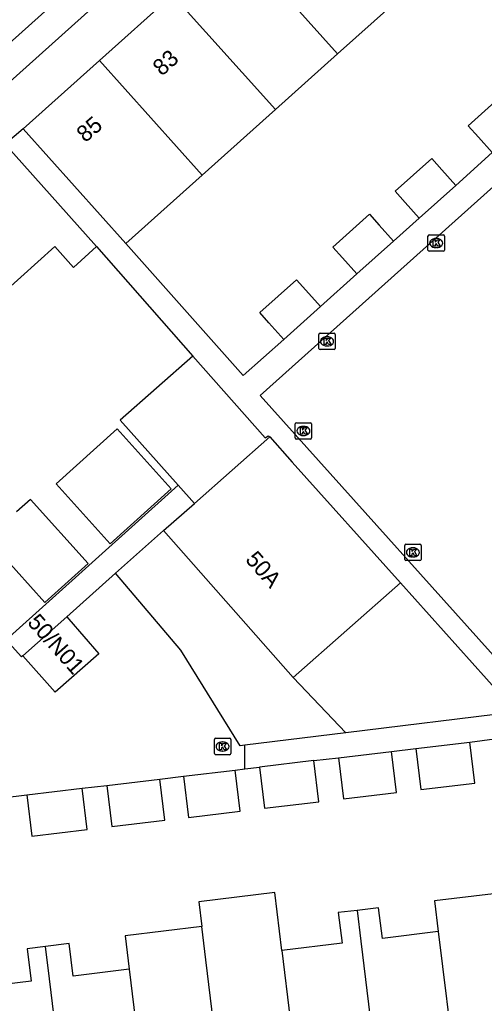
# Model space of a CAD drawing. Extents: x 162172 to 163187, y 382874 to 383684.
# Drawn here: x 162783.5 to 162811.9, y 383280.9 to 383341 of the extents above; entities that cross this region are included whole.
import ezdxf

# ---------------------------------------------------------------- set-up
doc = ezdxf.new("R2010")
doc.units = 0
for name, color, linetype in [('IMGEO_Kolk', 7, 'Continuous'), ('IMGEO_Pand', 7, 'Continuous'), ('IMGEO_Pand_nummerreeks', 7, 'Continuous'), ('IMGEO_Rijbaan_lokaal_gesloten', 7, 'Continuous'), ('IMGEO_Rijbaan_lokaal_open', 7, 'Continuous'), ('IMGEO_Voetpad_open', 7, 'Continuous')]:
    doc.layers.add(name, color=color, linetype=linetype)

msp = doc.modelspace()

# ---------------------------------------------------------------- linework, layer by layer
at = {"layer": 'IMGEO_Kolk'}
for p, q in [((162808.458, 383326.926), (162808.458, 383327.778)), ((162808.533, 383327.852), (162809.385, 383327.852)), ((162809.459, 383327.778), (162809.459, 383326.926)), ((162808.946, 383327.632), (162808.971, 383327.632)), ((162809.385, 383326.852), (162808.533, 383326.852)), ((162808.969, 383327.072), (162808.944, 383327.072)), ((162801.793, 383320.919), (162801.793, 383321.771)), ((162801.868, 383321.845), (162802.72, 383321.845)), ((162802.794, 383321.771), (162802.794, 383320.919)), ((162802.281, 383321.625), (162802.306, 383321.625)), ((162802.72, 383320.845), (162801.868, 383320.845)), ((162802.304, 383321.065), (162802.279, 383321.065)), ((162800.352, 383315.446), (162800.352, 383316.298)), ((162800.427, 383316.372), (162801.279, 383316.372)), ((162801.353, 383316.298), (162801.353, 383315.446)), ((162800.84, 383316.152), (162800.865, 383316.152)), ((162801.279, 383315.372), (162800.427, 383315.372)), ((162800.863, 383315.592), (162800.838, 383315.592)), ((162807.036, 383308.024), (162807.036, 383308.876)), ((162807.111, 383308.95), (162807.963, 383308.95)), ((162807.524, 383308.73), (162807.549, 383308.73)), ((162808.037, 383308.876), (162808.037, 383308.024)), ((162807.963, 383307.95), (162807.111, 383307.95)), ((162807.547, 383308.17), (162807.522, 383308.17)), ((162795.491, 383297.09), (162796.343, 383297.09)), ((162795.416, 383296.164), (162795.416, 383297.016)), ((162795.904, 383296.87), (162795.929, 383296.87)), ((162796.417, 383297.016), (162796.417, 383296.164)), ((162796.343, 383296.09), (162795.491, 383296.09)), ((162795.927, 383296.31), (162795.902, 383296.31))]:
    msp.add_line(p, q, dxfattribs=at)
for points in [[(162808.458, 383326.926), (162808.458, 383327.778)], [(162808.533, 383327.852), (162809.385, 383327.852)], [(162809.459, 383327.778), (162809.459, 383326.926)], [(162808.779, 383327.552), (162808.902, 383327.552), (162808.902, 383327.401), (162809.032, 383327.552), (162809.196, 383327.552), (162809.05, 383327.401), (162809.203, 383327.152), (162809.051, 383327.152), (162808.966, 383327.316), (162808.902, 383327.249), (162808.902, 383327.152), (162808.779, 383327.152), (162808.779, 383327.552)], [(162809.385, 383326.852), (162808.533, 383326.852)], [(162801.793, 383320.919), (162801.793, 383321.771)], [(162801.868, 383321.845), (162802.72, 383321.845)], [(162802.794, 383321.771), (162802.794, 383320.919)], [(162802.114, 383321.545), (162802.237, 383321.545), (162802.237, 383321.394), (162802.367, 383321.545), (162802.531, 383321.545), (162802.385, 383321.394), (162802.538, 383321.145), (162802.386, 383321.145), (162802.301, 383321.309), (162802.237, 383321.242), (162802.237, 383321.145), (162802.114, 383321.145), (162802.114, 383321.545)], [(162802.72, 383320.845), (162801.868, 383320.845)], [(162800.352, 383315.446), (162800.352, 383316.298)], [(162800.427, 383316.372), (162801.279, 383316.372)], [(162801.353, 383316.298), (162801.353, 383315.446)], [(162800.673, 383316.072), (162800.796, 383316.072), (162800.796, 383315.921), (162800.926, 383316.072), (162801.09, 383316.072), (162800.944, 383315.921), (162801.097, 383315.672), (162800.945, 383315.672), (162800.86, 383315.836), (162800.796, 383315.769), (162800.796, 383315.672), (162800.673, 383315.672), (162800.673, 383316.072)], [(162801.279, 383315.372), (162800.427, 383315.372)], [(162807.036, 383308.024), (162807.036, 383308.876)], [(162807.111, 383308.95), (162807.963, 383308.95)], [(162807.357, 383308.65), (162807.48, 383308.65), (162807.48, 383308.499), (162807.61, 383308.65), (162807.774, 383308.65), (162807.628, 383308.499), (162807.781, 383308.25), (162807.629, 383308.25), (162807.544, 383308.414), (162807.48, 383308.347), (162807.48, 383308.25), (162807.357, 383308.25), (162807.357, 383308.65)], [(162808.037, 383308.876), (162808.037, 383308.024)], [(162807.963, 383307.95), (162807.111, 383307.95)], [(162795.491, 383297.09), (162796.343, 383297.09)], [(162795.416, 383296.164), (162795.416, 383297.016)], [(162795.737, 383296.79), (162795.86, 383296.79), (162795.86, 383296.639), (162795.99, 383296.79), (162796.154, 383296.79), (162796.008, 383296.639), (162796.161, 383296.39), (162796.009, 383296.39), (162795.924, 383296.554), (162795.86, 383296.487), (162795.86, 383296.39), (162795.737, 383296.39), (162795.737, 383296.79)], [(162796.417, 383297.016), (162796.417, 383296.164)], [(162796.343, 383296.09), (162795.491, 383296.09)]]:
    msp.add_lwpolyline(points, dxfattribs=at)
for centre, start, end in [((162808.535, 383327.776), 91.55205, 178.44795), ((162808.535, 383327.776), 91.55205, 178.44795), ((162809.383, 383327.776), 1.55205, 88.44795), ((162809.383, 383327.776), 1.55205, 88.44795), ((162808.535, 383326.928), 181.55205, 268.44795), ((162808.535, 383326.928), 181.55205, 268.44795), ((162809.383, 383326.928), 271.55205, 358.44795), ((162809.383, 383326.928), 271.55205, 358.44795), ((162801.87, 383321.769), 91.55205, 178.44795), ((162801.87, 383321.769), 91.55205, 178.44795), ((162802.718, 383321.769), 1.55205, 88.44795), ((162802.718, 383321.769), 1.55205, 88.44795), ((162801.87, 383320.921), 181.55205, 268.44795), ((162801.87, 383320.921), 181.55205, 268.44795), ((162802.718, 383320.921), 271.55205, 358.44795), ((162802.718, 383320.921), 271.55205, 358.44795), ((162800.429, 383316.296), 91.55205, 178.44795), ((162800.429, 383316.296), 91.55205, 178.44795), ((162801.277, 383316.296), 1.55205, 88.44795), ((162801.277, 383316.296), 1.55205, 88.44795), ((162800.429, 383315.448), 181.55205, 268.44795), ((162800.429, 383315.448), 181.55205, 268.44795), ((162801.277, 383315.448), 271.55205, 358.44795), ((162801.277, 383315.448), 271.55205, 358.44795), ((162807.113, 383308.874), 91.55205, 178.44795), ((162807.113, 383308.874), 91.55205, 178.44795), ((162807.961, 383308.874), 1.55205, 88.44795), ((162807.961, 383308.874), 1.55205, 88.44795), ((162807.113, 383308.026), 181.55205, 268.44795), ((162807.113, 383308.026), 181.55205, 268.44795), ((162807.961, 383308.026), 271.55205, 358.44795), ((162807.961, 383308.026), 271.55205, 358.44795), ((162795.493, 383297.014), 91.55205, 178.44795), ((162795.493, 383297.014), 91.55205, 178.44795), ((162796.341, 383297.014), 1.55205, 88.44795), ((162796.341, 383297.014), 1.55205, 88.44795), ((162795.493, 383296.166), 181.55205, 268.44795), ((162795.493, 383296.166), 181.55205, 268.44795), ((162796.341, 383296.166), 271.55205, 358.44795), ((162796.341, 383296.166), 271.55205, 358.44795)]:
    msp.add_arc(centre, 0.0765, start, end, dxfattribs=at)
for centre, major_axis, ratio, start_param, end_param in [((162808.945, 383327.352), (-0.387, 0.002), 0.722429, 4.712389, 7.853982), ((162808.97, 383327.352), (-0.39, 0.002), 0.717154, 1.570796, 4.712389), ((162802.28, 383321.345), (-0.387, 0.002), 0.722429, 4.712389, 7.853982), ((162802.305, 383321.345), (-0.39, 0.002), 0.717154, 1.570796, 4.712389), ((162800.839, 383315.872), (-0.387, 0.002), 0.722429, 4.712389, 7.853982), ((162800.864, 383315.872), (-0.39, 0.002), 0.717154, 1.570796, 4.712389), ((162807.523, 383308.45), (-0.387, 0.002), 0.722429, 4.712389, 7.853982), ((162807.548, 383308.45), (-0.39, 0.002), 0.717154, 1.570796, 4.712389), ((162795.903, 383296.59), (-0.387, 0.002), 0.722429, 4.712389, 7.853982), ((162795.928, 383296.59), (-0.39, 0.002), 0.717154, 1.570796, 4.712389)]:
    msp.add_ellipse(centre, major_axis=major_axis, ratio=ratio, start_param=start_param, end_param=end_param, dxfattribs=at)
at = {"layer": 'IMGEO_Pand'}
for points in [[(162802.937, 383338.921), (162796.664, 383345.915)], [(162807.403, 383342.928), (162802.937, 383338.921)], [(162792.867, 383342.51), (162788.4, 383338.504)], [(162799.141, 383335.515), (162792.867, 383342.51)], [(162788.4, 383338.504), (162783.75, 383334.333)], [(162788.4, 383338.504), (162794.675, 383331.508)], [(162802.937, 383338.921), (162799.141, 383335.515)], [(162812.385, 383332.881), (162811.546, 383333.817), (162810.916, 383334.519), (162813.149, 383336.522), (162813.792, 383335.806), (162814.618, 383334.885)], [(162799.141, 383335.515), (162794.675, 383331.508)], [(162790.015, 383327.327), (162783.75, 383334.333)], [(162782.641, 383333.394), (162788.223, 383327.136)], [(162807.919, 383328.875), (162807.055, 383329.838), (162806.45, 383330.513), (162808.684, 383332.516), (162809.301, 383331.828), (162810.153, 383330.878)], [(162794.675, 383331.508), (162790.015, 383327.327)], [(162810.153, 383330.878), (162807.919, 383328.875)], [(162804.123, 383325.469), (162803.238, 383326.456), (162802.654, 383327.107), (162804.887, 383329.11), (162805.483, 383328.446), (162806.356, 383327.473)], [(162782.559, 383324.327), (162785.681, 383327.136), (162786.811, 383325.865), (162788.223, 383327.136)], [(162806.356, 383327.473), (162804.123, 383325.469)], [(162799.657, 383321.463), (162798.747, 383322.477), (162798.188, 383323.1), (162800.421, 383325.104), (162800.992, 383324.467), (162801.89, 383323.466)], [(162801.89, 383323.466), (162799.657, 383321.463)], [(162794.092, 383320.435), (162789.669, 383316.528), (162793.199, 383312.56)], [(162794.092, 383320.435), (162798.526, 383315.447), (162798.702, 383315.578), (162798.801, 383315.502)], [(162785.76, 383312.649), (162789.06, 383308.983), (162792.781, 383312.333), (162789.481, 383315.998), (162785.76, 383312.649)], [(162794.194, 383311.442), (162798.801, 383315.502)], [(162798.801, 383315.502), (162800.173, 383313.968), (162806.783, 383306.582)], [(162794.194, 383311.442), (162793.199, 383312.56)], [(162781.544, 383309.309), (162785.068, 383305.39), (162787.706, 383307.765), (162784.181, 383311.682), (162783.341, 383310.926)], [(162792.31, 383309.782), (162794.194, 383311.442)], [(162792.31, 383309.782), (162800.222, 383300.804)], [(162800.222, 383300.804), (162806.783, 383306.582)], [(162806.783, 383306.582), (162813.788, 383298.759), (162813.714, 383298.682), (162803.444, 383297.419)], [(162786.399, 383304.515), (162786.522, 383304.374), (162788.372, 383302.25), (162785.705, 383299.901), (162783.721, 383302.136)], [(162783.721, 383302.136), (162786.399, 383304.515)], [(162800.222, 383300.804), (162803.444, 383297.419)], [(162807.724, 383296.468), (162811.017, 383296.861)], [(162807.724, 383296.468), (162808.031, 383293.954), (162811.325, 383294.347), (162811.017, 383296.861)], [(162802.995, 383295.904), (162806.221, 383296.289)], [(162802.995, 383295.904), (162803.302, 383293.39), (162806.528, 383293.775), (162806.221, 383296.289)], [(162801.497, 383295.725), (162798.173, 383295.328)], [(162798.173, 383295.328), (162798.479, 383292.815), (162801.804, 383293.211), (162801.497, 383295.725)], [(162793.526, 383294.774), (162796.683, 383295.151)], [(162793.526, 383294.774), (162793.833, 383292.26), (162796.989, 383292.637), (162796.683, 383295.151)], [(162783.973, 383293.634), (162787.352, 383294.037)], [(162783.973, 383293.634), (162784.28, 383291.12), (162787.659, 383291.523), (162787.352, 383294.037)], [(162788.846, 383294.216), (162792.091, 383294.603)], [(162788.846, 383294.216), (162789.152, 383291.702), (162792.398, 383292.089), (162792.091, 383294.603)], [(162799.541, 383284.115), (162799.109, 383287.661), (162794.467, 383287.095), (162794.646, 383285.585)], [(162813.649, 383287.735), (162808.861, 383287.152), (162809.089, 383285.278)], [(162804.132, 383286.576), (162802.982, 383286.436), (162803.21, 383284.562), (162799.541, 383284.115)], [(162809.089, 383285.278), (162805.671, 383284.862), (162805.443, 383286.735), (162804.132, 383286.576)], [(162804.132, 383286.576), (162804.36, 383284.702), (162805.381, 383276.323)], [(162794.646, 383285.585), (162789.968, 383285.015), (162790.216, 383282.978)], [(162795.915, 383275.175), (162794.894, 383283.548), (162794.646, 383285.585)], [(162809.089, 383285.278), (162810.111, 383276.896)], [(162790.216, 383282.978), (162786.788, 383282.56), (162786.546, 383284.546), (162785.103, 383284.37)], [(162785.103, 383284.37), (162783.986, 383284.234), (162784.228, 383282.248), (162780.711, 383281.819), (162781.126, 383278.419), (162781.731, 383273.455)], [(162786.365, 383274.017), (162785.345, 383282.384), (162785.103, 383284.37)], [(162799.541, 383284.115), (162800.562, 383275.739)], [(162790.216, 383282.978), (162791.236, 383274.608)]]:
    msp.add_lwpolyline(points, dxfattribs=at)
at = {"layer": 'IMGEO_Rijbaan_lokaal_gesloten'}
for points in [[(162789.381, 383307.172), (162786.399, 383304.515)], [(162797.269, 383296.673), (162796.988, 383296.639), (162793.366, 383302.477), (162789.381, 383307.172)], [(162783.721, 383302.136), (162783.65, 383302.072), (162782.71, 383303.106)], [(162797.285, 383295.223), (162797.269, 383296.673)], [(162796.683, 383295.151), (162797.285, 383295.223)], [(162792.091, 383294.603), (162793.526, 383294.774)], [(162787.352, 383294.037), (162788.846, 383294.216)], [(162782.483, 383293.456), (162783.973, 383293.634)]]:
    msp.add_lwpolyline(points, dxfattribs=at)
at = {"layer": 'IMGEO_Rijbaan_lokaal_open'}
msp.add_lwpolyline([(162808.297, 383362.372), (162752.534, 383312.314)], dxfattribs=at)
at = {"layer": 'IMGEO_Voetpad_open'}
for points in [[(162842.607, 383390.811), (162755.461, 383312.558)], [(162857.334, 383309.83), (162865.781, 383310.872), (162866.43, 383305.611), (162891.656, 383308.468), (162894.87, 383308.939), (162900.797, 383313.985), (162901.094, 383314.238), (162895.162, 383320.942), (162856.135, 383364.326), (162860.348, 383368.115), (162857.54, 383371.237), (162798.204, 383318.046), (162815.123, 383299.172), (162815.965, 383299.314), (162828.499, 383300.83), (162843.549, 383302.649), (162843.706, 383302.686), (162843.036, 383308.139), (162851.601, 383309.192)], [(162783.75, 383334.333), (162782.641, 383333.394)], [(162810.153, 383330.878), (162812.385, 383332.881)], [(162806.356, 383327.473), (162807.919, 383328.875)], [(162788.223, 383327.136), (162794.092, 383320.435)], [(162790.015, 383327.327), (162797.183, 383319.264), (162799.657, 383321.463)], [(162801.89, 383323.466), (162804.123, 383325.469)], [(162793.199, 383312.56), (162782.71, 383303.106)], [(162789.381, 383307.172), (162792.31, 383309.782)], [(162803.444, 383297.419), (162797.269, 383296.673)], [(162811.017, 383296.861), (162812.51, 383297.061)], [(162806.221, 383296.289), (162807.724, 383296.468)], [(162801.497, 383295.725), (162802.995, 383295.904)], [(162797.285, 383295.223), (162798.173, 383295.328)]]:
    msp.add_lwpolyline(points, dxfattribs=at)

# ---------------------------------------------------------------- texts
at = {"layer": 'IMGEO_Pand_nummerreeks'}
for s, rotation, p in [('83', 41.88974, (162792.211, 383337.515)), ('85', 40.47815, (162787.537, 383333.455)), ('50A', 311.38861, (162797.26, 383307.977)), ('50/N01', 311.59533, (162783.953, 383304.134))]:
    msp.add_text(s, height=1, rotation=rotation, dxfattribs=at).set_placement(p)

doc.saveas('drawing.dxf')
